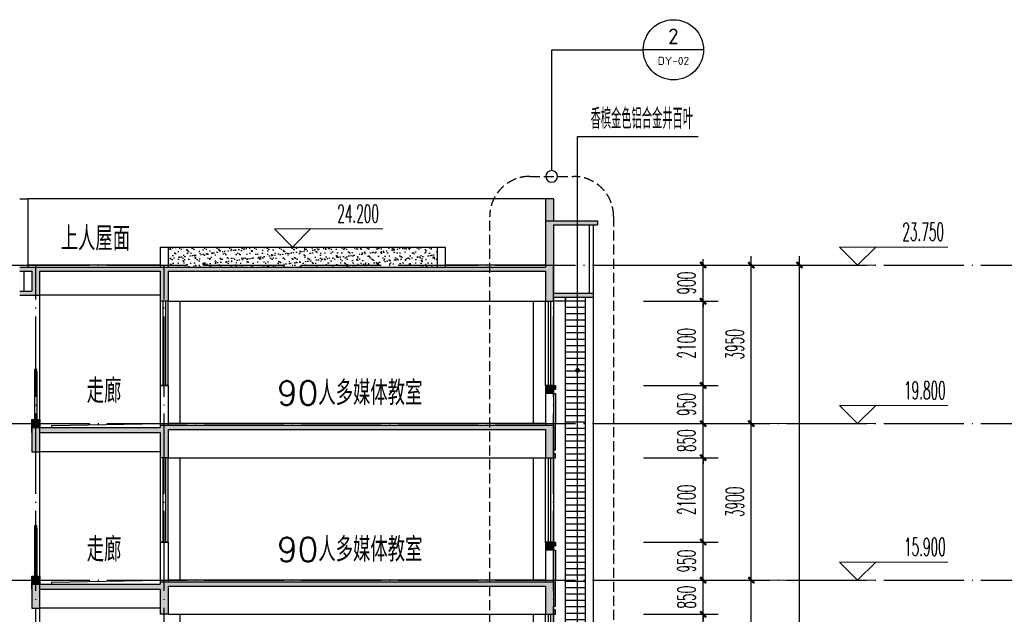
# Model space of a CAD drawing. Extents: x 1779708 to 7299578, y -1121471 to 88434.
# Tile 610 of 656: x 5671346 to 5695880, y -990508 to -975695. Entities that reach past the tile are written whole.
import ezdxf
from ezdxf.enums import TextEntityAlignment as Align

# ---------------------------------------------------------------- set-up
doc = ezdxf.new("R2010")
doc.units = 0
doc.header["$LTSCALE"] = 1000
doc.header["$MEASUREMENT"] = 0
doc.linetypes.add('DASH', pattern=[0.35, 0.25, -0.1])
doc.linetypes.add('DOTE', pattern=[2.42, 2, -0.2, 0.02, -0.2])
doc.layers.get('0').update_dxf_attribs({"linetype": 'CONTINUOUS'})
doc.layers.get('Defpoints').update_dxf_attribs({"linetype": 'CONTINUOUS'})
doc.layers.add('DIM_ELEV', color=3, linetype='CONTINUOUS', lineweight=13)
for name, color, linetype in [('DIM_IDEN', 3, 'CONTINUOUS'), ('DIM_LEAD', 3, 'CONTINUOUS'), ('DOTE', 1, 'DOTE'), ('PUB_DIM', 3, 'CONTINUOUS'), ('PUB_TEXT', 7, 'CONTINUOUS'), ('SPACE', 7, 'CONTINUOUS'), ('WALL', 255, 'CONTINUOUS'), ('WINDOW', 2, 'CONTINUOUS'), ('可见线', 6, 'CONTINUOUS'), ('栏杆', 6, 'CONTINUOUS'), ('立面中线', 140, 'CONTINUOUS'), ('立面细线', 114, 'CONTINUOUS')]:
    doc.layers.add(name, color=color, linetype=linetype)
doc.styles.add('_TCH_DIM', font='SIMPLEX.shx', dxfattribs={"width": 0.7, "bigfont": 'GBCBIG.shx'})
doc.styles.add('_TCH_DIM_T3', font='SIMPLEX.shx', dxfattribs={"width": 0.494118, "bigfont": 'GBCBIG.shx'})
doc.styles.add('_TCH_SPACE', font='SIMPLEX', dxfattribs={"height": 5, "bigfont": 'GBCBIG'})
doc.styles.get("Standard").update_dxf_attribs({"font": 'GBENOR', "bigfont": 'GBCBIG'})
doc.dimstyles.new('_TCH_ARCH&&150', dxfattribs={"dimtxt": 446.25, "dimasz": 150, "dimexe": 375, "dimexo": 450, "dimgap": 189.375, "dimtad": 1, "dimdec": 0, "dimzin": 0, "dimdsep": 46, "dimtxsty": '_TCH_DIM_T3', "dimblk": 'ARCHTICK', "dimcen": 0.09, "dimdle": 225, "dimclrt": 7, "dimazin": 2, "dimtfac": 1, "dimtdec": 0, "dimtix": 1, "dimtmove": 2, "dimatfit": 3, "dimfxl": 250, "dimtolj": 1, "dimtzin": 0, "dimarcsym": 0})

# ---------------------------------------------------------------- blocks, each defined once
blk = doc.blocks.new('_ArchTick')
at = {"color": 0, "linetype": 'ByBlock', "const_width": 0.4}
blk.add_lwpolyline([(-0.5, -0.5), (0.5, 0.5)], dxfattribs=at)
blk = doc.blocks.new('*D3807')
at = {"layer": 'Defpoints', "color": 0, "transparency": 16777216}
for p in [(5688843, -981808), (5690776, -981808), (5688843, -1005558)]:
    blk.add_point(p, dxfattribs=at)
at = {"layer": 'PUB_DIM', "color": 0, "lineweight": -2, "transparency": 16777216}
for p, q in [((5690776, -1005783), (5690776, -981583)), ((5689293, -981808), (5691151, -981808)), ((5689293, -1005558), (5691151, -1005558))]:
    blk.add_line(p, q, dxfattribs=at)
at = {"layer": 'PUB_DIM', "color": 0, "lineweight": -2, "transparency": 16777216, "xscale": 150, "yscale": 150, "zscale": 150}
for p, rotation in [((5690776, -981808), 90), ((5690776, -1005558), 270)]:
    blk.add_blockref('_ArchTick', p, dxfattribs=dict(at, rotation=rotation))
at = {"layer": 'PUB_DIM', "color": 7, "transparency": 16777216, "insert": (5690363, -993683), "char_height": 446.2, "attachment_point": 5, "rotation": 90, "style": '_TCH_DIM_T3'}
blk.add_mtext('\\A1;23750', dxfattribs=at)
blk = doc.blocks.new('*D3812')
at = {"layer": 'Defpoints', "color": 0, "transparency": 16777216}
for p in [(5687643, -989658), (5689576, -989658), (5687643, -993558)]:
    blk.add_point(p, dxfattribs=at)
at = {"layer": 'PUB_DIM', "color": 0, "lineweight": -2, "transparency": 16777216}
for p, q in [((5689576, -993783), (5689576, -989433)), ((5688093, -989658), (5689951, -989658)), ((5688093, -993558), (5689951, -993558))]:
    blk.add_line(p, q, dxfattribs=at)
at = {"layer": 'PUB_DIM', "color": 0, "lineweight": -2, "transparency": 16777216, "xscale": 150, "yscale": 150, "zscale": 150}
for p, rotation in [((5689576, -989658), 90), ((5689576, -993558), 270)]:
    blk.add_blockref('_ArchTick', p, dxfattribs=dict(at, rotation=rotation))
at = {"layer": 'PUB_DIM', "color": 7, "transparency": 16777216, "insert": (5689163, -991608), "char_height": 446.2, "attachment_point": 5, "rotation": 90, "style": '_TCH_DIM_T3'}
blk.add_mtext('\\A1;3900', dxfattribs=at)
blk = doc.blocks.new('*D3813')
at = {"layer": 'Defpoints', "color": 0, "transparency": 16777216}
for p in [(5687643, -985758), (5689576, -985758), (5687643, -989658)]:
    blk.add_point(p, dxfattribs=at)
at = {"layer": 'PUB_DIM', "color": 0, "lineweight": -2, "transparency": 16777216}
for p, q in [((5689576, -989883), (5689576, -985533)), ((5688093, -985758), (5689951, -985758)), ((5688093, -989658), (5689951, -989658))]:
    blk.add_line(p, q, dxfattribs=at)
at = {"layer": 'PUB_DIM', "color": 0, "lineweight": -2, "transparency": 16777216, "xscale": 150, "yscale": 150, "zscale": 150}
for p, rotation in [((5689576, -985758), 90), ((5689576, -989658), 270)]:
    blk.add_blockref('_ArchTick', p, dxfattribs=dict(at, rotation=rotation))
at = {"layer": 'PUB_DIM', "color": 7, "transparency": 16777216, "insert": (5689163, -987708), "char_height": 446.2, "attachment_point": 5, "rotation": 90, "style": '_TCH_DIM_T3'}
blk.add_mtext('\\A1;3900', dxfattribs=at)
blk = doc.blocks.new('*D3814')
at = {"layer": 'Defpoints', "color": 0, "transparency": 16777216}
for p in [(5687643, -981808), (5689576, -981808), (5687643, -985758)]:
    blk.add_point(p, dxfattribs=at)
at = {"layer": 'PUB_DIM', "color": 0, "lineweight": -2, "transparency": 16777216}
for p, q in [((5689576, -985983), (5689576, -981583)), ((5688093, -981808), (5689951, -981808)), ((5688093, -985758), (5689951, -985758))]:
    blk.add_line(p, q, dxfattribs=at)
at = {"layer": 'PUB_DIM', "color": 0, "lineweight": -2, "transparency": 16777216, "xscale": 150, "yscale": 150, "zscale": 150}
for p, rotation in [((5689576, -981808), 90), ((5689576, -985758), 270)]:
    blk.add_blockref('_ArchTick', p, dxfattribs=dict(at, rotation=rotation))
at = {"layer": 'PUB_DIM', "color": 7, "transparency": 16777216, "insert": (5689163, -983783), "char_height": 446.2, "attachment_point": 5, "rotation": 90, "style": '_TCH_DIM_T3'}
blk.add_mtext('\\A1;3950', dxfattribs=at)
blk = doc.blocks.new('*D3826')
at = {"layer": 'Defpoints', "color": 0, "transparency": 16777216}
for p in [(5686443, -990508), (5688376, -990508), (5686443, -992608)]:
    blk.add_point(p, dxfattribs=at)
at = {"layer": 'PUB_DIM', "color": 0, "lineweight": -2, "transparency": 16777216}
for p, q in [((5688376, -992833), (5688376, -990283)), ((5686893, -990508), (5688751, -990508)), ((5686893, -992608), (5688751, -992608))]:
    blk.add_line(p, q, dxfattribs=at)
at = {"layer": 'PUB_DIM', "color": 0, "lineweight": -2, "transparency": 16777216, "xscale": 150, "yscale": 150, "zscale": 150}
for p, rotation in [((5688376, -990508), 90), ((5688376, -992608), 270)]:
    blk.add_blockref('_ArchTick', p, dxfattribs=dict(at, rotation=rotation))
at = {"layer": 'PUB_DIM', "color": 7, "transparency": 16777216, "insert": (5687963, -991558), "char_height": 446.2, "attachment_point": 5, "rotation": 90, "style": '_TCH_DIM_T3'}
blk.add_mtext('\\A1;2100', dxfattribs=at)
blk = doc.blocks.new('*D3827')
at = {"layer": 'Defpoints', "color": 0, "transparency": 16777216}
for p in [(5686443, -989658), (5688376, -989658), (5686443, -990508)]:
    blk.add_point(p, dxfattribs=at)
at = {"layer": 'PUB_DIM', "color": 0, "lineweight": -2, "transparency": 16777216}
for p, q in [((5686893, -989658), (5688751, -989658)), ((5688376, -989658), (5688376, -989508)), ((5688376, -990508), (5688376, -989658)), ((5686893, -990508), (5688751, -990508)), ((5688376, -990508), (5688376, -990658))]:
    blk.add_line(p, q, dxfattribs=at)
at = {"layer": 'PUB_DIM', "color": 0, "lineweight": -2, "transparency": 16777216, "xscale": 150, "yscale": 150, "zscale": 150}
for p, rotation in [((5688376, -989658), 270), ((5688376, -990508), 90)]:
    blk.add_blockref('_ArchTick', p, dxfattribs=dict(at, rotation=rotation))
at = {"layer": 'PUB_DIM', "color": 7, "transparency": 16777216, "insert": (5687963, -990083), "char_height": 446.2, "attachment_point": 5, "rotation": 90, "style": '_TCH_DIM_T3'}
blk.add_mtext('\\A1;850', dxfattribs=at)
blk = doc.blocks.new('*D3828')
at = {"layer": 'Defpoints', "color": 0, "transparency": 16777216}
for p in [(5686443, -988708), (5688376, -988708), (5686443, -989658)]:
    blk.add_point(p, dxfattribs=at)
at = {"layer": 'PUB_DIM', "color": 0, "lineweight": -2, "transparency": 16777216}
for p, q in [((5688376, -989883), (5688376, -988483)), ((5686893, -988708), (5688751, -988708)), ((5686893, -989658), (5688751, -989658))]:
    blk.add_line(p, q, dxfattribs=at)
at = {"layer": 'PUB_DIM', "color": 0, "lineweight": -2, "transparency": 16777216, "xscale": 150, "yscale": 150, "zscale": 150}
for p, rotation in [((5688376, -988708), 90), ((5688376, -989658), 270)]:
    blk.add_blockref('_ArchTick', p, dxfattribs=dict(at, rotation=rotation))
at = {"layer": 'PUB_DIM', "color": 7, "transparency": 16777216, "insert": (5687963, -989183), "char_height": 446.2, "attachment_point": 5, "rotation": 90, "style": '_TCH_DIM_T3'}
blk.add_mtext('\\A1;950', dxfattribs=at)
blk = doc.blocks.new('*D3829')
at = {"layer": 'Defpoints', "color": 0, "transparency": 16777216}
for p in [(5686443, -986608), (5688376, -986608), (5686443, -988708)]:
    blk.add_point(p, dxfattribs=at)
at = {"layer": 'PUB_DIM', "color": 0, "lineweight": -2, "transparency": 16777216}
for p, q in [((5688376, -988933), (5688376, -986383)), ((5686893, -986608), (5688751, -986608)), ((5686893, -988708), (5688751, -988708))]:
    blk.add_line(p, q, dxfattribs=at)
at = {"layer": 'PUB_DIM', "color": 0, "lineweight": -2, "transparency": 16777216, "xscale": 150, "yscale": 150, "zscale": 150}
for p, rotation in [((5688376, -986608), 90), ((5688376, -988708), 270)]:
    blk.add_blockref('_ArchTick', p, dxfattribs=dict(at, rotation=rotation))
at = {"layer": 'PUB_DIM', "color": 7, "transparency": 16777216, "insert": (5687963, -987658), "char_height": 446.2, "attachment_point": 5, "rotation": 90, "style": '_TCH_DIM_T3'}
blk.add_mtext('\\A1;2100', dxfattribs=at)
blk = doc.blocks.new('*D3830')
at = {"layer": 'Defpoints', "color": 0, "transparency": 16777216}
for p in [(5686443, -985758), (5688376, -985758), (5686443, -986608)]:
    blk.add_point(p, dxfattribs=at)
at = {"layer": 'PUB_DIM', "color": 0, "lineweight": -2, "transparency": 16777216}
for p, q in [((5686893, -985758), (5688751, -985758)), ((5688376, -985758), (5688376, -985608)), ((5688376, -986608), (5688376, -985758)), ((5686893, -986608), (5688751, -986608)), ((5688376, -986608), (5688376, -986758))]:
    blk.add_line(p, q, dxfattribs=at)
at = {"layer": 'PUB_DIM', "color": 0, "lineweight": -2, "transparency": 16777216, "xscale": 150, "yscale": 150, "zscale": 150}
for p, rotation in [((5688376, -985758), 270), ((5688376, -986608), 90)]:
    blk.add_blockref('_ArchTick', p, dxfattribs=dict(at, rotation=rotation))
at = {"layer": 'PUB_DIM', "color": 7, "transparency": 16777216, "insert": (5687963, -986183), "char_height": 446.2, "attachment_point": 5, "rotation": 90, "style": '_TCH_DIM_T3'}
blk.add_mtext('\\A1;850', dxfattribs=at)
blk = doc.blocks.new('*D3831')
at = {"layer": 'Defpoints', "color": 0, "transparency": 16777216}
for p in [(5686443, -984808), (5688376, -984808), (5686443, -985758)]:
    blk.add_point(p, dxfattribs=at)
at = {"layer": 'PUB_DIM', "color": 0, "lineweight": -2, "transparency": 16777216}
for p, q in [((5688376, -985983), (5688376, -984583)), ((5686893, -984808), (5688751, -984808)), ((5686893, -985758), (5688751, -985758))]:
    blk.add_line(p, q, dxfattribs=at)
at = {"layer": 'PUB_DIM', "color": 0, "lineweight": -2, "transparency": 16777216, "xscale": 150, "yscale": 150, "zscale": 150}
for p, rotation in [((5688376, -984808), 90), ((5688376, -985758), 270)]:
    blk.add_blockref('_ArchTick', p, dxfattribs=dict(at, rotation=rotation))
at = {"layer": 'PUB_DIM', "color": 7, "transparency": 16777216, "insert": (5687963, -985283), "char_height": 446.2, "attachment_point": 5, "rotation": 90, "style": '_TCH_DIM_T3'}
blk.add_mtext('\\A1;950', dxfattribs=at)
blk = doc.blocks.new('*D3832')
at = {"layer": 'Defpoints', "color": 0, "transparency": 16777216}
for p in [(5686443, -982708), (5688376, -982708), (5686443, -984808)]:
    blk.add_point(p, dxfattribs=at)
at = {"layer": 'PUB_DIM', "color": 0, "lineweight": -2, "transparency": 16777216}
for p, q in [((5688376, -985033), (5688376, -982483)), ((5686893, -982708), (5688751, -982708)), ((5686893, -984808), (5688751, -984808))]:
    blk.add_line(p, q, dxfattribs=at)
at = {"layer": 'PUB_DIM', "color": 0, "lineweight": -2, "transparency": 16777216, "xscale": 150, "yscale": 150, "zscale": 150}
for p, rotation in [((5688376, -982708), 90), ((5688376, -984808), 270)]:
    blk.add_blockref('_ArchTick', p, dxfattribs=dict(at, rotation=rotation))
at = {"layer": 'PUB_DIM', "color": 7, "transparency": 16777216, "insert": (5687963, -983758), "char_height": 446.2, "attachment_point": 5, "rotation": 90, "style": '_TCH_DIM_T3'}
blk.add_mtext('\\A1;2100', dxfattribs=at)
blk = doc.blocks.new('*D3833')
at = {"layer": 'Defpoints', "color": 0, "transparency": 16777216}
for p in [(5686443, -981808), (5688376, -981808), (5686443, -982708)]:
    blk.add_point(p, dxfattribs=at)
at = {"layer": 'PUB_DIM', "color": 0, "lineweight": -2, "transparency": 16777216}
for p, q in [((5686893, -981808), (5688751, -981808)), ((5688376, -981808), (5688376, -981658)), ((5688376, -982708), (5688376, -981808)), ((5686893, -982708), (5688751, -982708)), ((5688376, -982708), (5688376, -982858))]:
    blk.add_line(p, q, dxfattribs=at)
at = {"layer": 'PUB_DIM', "color": 0, "lineweight": -2, "transparency": 16777216, "xscale": 150, "yscale": 150, "zscale": 150}
for p, rotation in [((5688376, -981808), 270), ((5688376, -982708), 90)]:
    blk.add_blockref('_ArchTick', p, dxfattribs=dict(at, rotation=rotation))
at = {"layer": 'PUB_DIM', "color": 7, "transparency": 16777216, "insert": (5687963, -982258), "char_height": 446.2, "attachment_point": 5, "rotation": 90, "style": '_TCH_DIM_T3'}
blk.add_mtext('\\A1;900', dxfattribs=at)

msp = doc.modelspace()

# ---------------------------------------------------------------- hatches: boundary and pattern name
at = {"layer": 'WALL'}
for points in [[(5684446.1, -980708.3), (5684646.1, -980708.3), (5684646.1, -980158.3), (5684446.1, -980158.3)], [(5675046.1, -981958.3), (5684446.1, -981958.3), (5684446.1, -982708.3), (5684646.1, -982708.3), (5684646.1, -982608.3), (5684946.1, -982608.3), (5685646.1, -982608.3), (5685646.1, -982508.3), (5684646.1, -982508.3), (5684646.1, -980808.3), (5685746.1, -980808.3), (5685746.1, -980708.3), (5684446.1, -980708.3), (5684446.1, -981858.3), (5671346.1, -981858.3), (5671346.1, -981958.3), (5671646.1, -981958.3), (5671646.1, -982458.3), (5671346.1, -982458.3), (5671346.1, -982558.3), (5671846.1, -982558.3), (5671846.1, -981958.3), (5674846.1, -981958.3), (5674846.1, -982708.3), (5675046.1, -982708.3)], [(5671846.1, -985658.3), (5671646.1, -985658.3), (5671646.1, -985858.3), (5671846.1, -985858.3)], [(5671646.1, -986458.3), (5671846.1, -986458.3), (5671846.1, -985978.3), (5674846.1, -985978.3), (5674846.1, -986608.3), (5675046.1, -986608.3), (5675046.1, -985908.3), (5684446.1, -985908.3), (5684446.1, -986608.3), (5684646.1, -986608.3), (5684646.1, -985808.3), (5674846.1, -985808.3), (5674846.1, -985858.3), (5671646.1, -985858.3)], [(5671846.1, -989558.3), (5671646.1, -989558.3), (5671646.1, -989758.3), (5671846.1, -989758.3)], [(5671646.1, -990358.3), (5671846.1, -990358.3), (5671846.1, -989878.3), (5674846.1, -989878.3), (5674846.1, -990508.3), (5675046.1, -990508.3), (5675046.1, -989808.3), (5684446.1, -989808.3), (5684446.1, -990508.3), (5684646.1, -990508.3), (5684646.1, -989708.3), (5674846.1, -989708.3), (5674846.1, -989758.3), (5671646.1, -989758.3)]]:
    msp.add_hatch(color=256, dxfattribs=at).paths.add_polyline_path(points)
h = msp.add_hatch(color=256, dxfattribs=at)
h.paths.add_polyline_path([(5684646.1, -984808.3), (5684446.1, -984808.3), (5684446.1, -985008.3), (5684646.1, -985008.3)])
h.paths.add_polyline_path([(5684696.1, -984808.3), (5684646.1, -984808.3), (5684646.1, -984908.3), (5684696.1, -984908.3)])
h = msp.add_hatch(color=256, dxfattribs=at)
h.paths.add_polyline_path([(5684696.1, -985808.3), (5684646.1, -985808.3), (5684646.1, -986408.3), (5684696.1, -986408.3)])
h.paths.add_polyline_path([(5684696.1, -986508.3), (5684646.1, -986508.3), (5684646.1, -986608.3), (5684696.1, -986608.3)])
h = msp.add_hatch(color=256, dxfattribs=at)
h.paths.add_polyline_path([(5684646.1, -988708.3), (5684446.1, -988708.3), (5684446.1, -988908.3), (5684646.1, -988908.3)])
h.paths.add_polyline_path([(5684696.1, -988708.3), (5684646.1, -988708.3), (5684646.1, -988808.3), (5684696.1, -988808.3)])
h = msp.add_hatch(color=256, dxfattribs=at)
h.paths.add_polyline_path([(5684696.1, -989708.3), (5684646.1, -989708.3), (5684646.1, -990308.3), (5684696.1, -990308.3)])
h.paths.add_polyline_path([(5684696.1, -990408.3), (5684646.1, -990408.3), (5684646.1, -990508.3), (5684696.1, -990508.3)])
at = {"layer": '立面细线'}
h = msp.add_hatch(dxfattribs=at)
h.set_pattern_fill('砂灰土', color=256, scale=50, style=0)
h.set_pattern_definition([(37.5, (-178620.88, -3328.6), (-6.299336, 192.682377), [0, -152, 0, -170, 0, -162.5]), (7.5, (-178620.88, -3328.6), (176.97767, 282.214607), [0, -82, 0, -137, 0, -52.5]), (327.5, (-178743.88, -3328.6), (311.414186, 0.5659054), [0, -50, 0, -180, 0, -235]), (317.5, (-178743.88, -3328.6), (300.61266, 87.767556), [0, -25, 0, -118, 0, -135])])
h.paths.add_polyline_path([(5675046.1, -981358.3), (5681746.1, -981358.3), (5681746.1, -981858.3), (5675046.1, -981858.3)])
h = msp.add_hatch(dxfattribs=at)
h.set_pattern_fill('ANSI31', color=256, scale=100, angle=135, style=0)
h.set_pattern_definition([(7e-15, (11463335.4, 496534.65), (1e-14, -158.75), [])])
h.paths.add_polyline_path([(5684946.1, -982608.3), (5685446.1, -982608.3), (5685446.1, -996608.3), (5684946.1, -996608.3)])

# ---------------------------------------------------------------- linework, layer by layer
at = {"layer": 'DIM_ELEV'}
for p, q in [((5678146.1, -981358.3), (5677696.1, -980908.3)), ((5677696.1, -980908.3), (5680396.1, -980908.3)), ((5678146.1, -981358.3), (5678596.1, -980908.3)), ((5675671.1, -981358.3), (5678596.1, -981358.3)), ((5692225.6, -981808.3), (5691775.6, -981358.3)), ((5691775.6, -981358.3), (5694475.6, -981358.3)), ((5692225.6, -981808.3), (5692675.6, -981358.3)), ((5689750.6, -981808.3), (5692675.6, -981808.3)), ((5692225.6, -985758.3), (5691775.6, -985308.3)), ((5691775.6, -985308.3), (5694475.6, -985308.3)), ((5692225.6, -985758.3), (5692675.6, -985308.3)), ((5689750.6, -985758.3), (5692675.6, -985758.3)), ((5692225.6, -989658.3), (5691775.6, -989208.3)), ((5691775.6, -989208.3), (5694475.6, -989208.3)), ((5692225.6, -989658.3), (5692675.6, -989208.3)), ((5689750.6, -989658.3), (5692675.6, -989658.3))]:
    msp.add_line(p, q, dxfattribs=at)
at = {"layer": 'DIM_IDEN'}
for p, q in [((5684601.8, -976444.6), (5686885.1, -976444.6)), ((5684601.8, -979453.9), (5684601.8, -976444.6)), ((5688385.1, -976444.6), (5686885.1, -976444.6))]:
    msp.add_line(p, q, dxfattribs=at)
at = {"layer": 'DIM_IDEN', "linetype": 'DASH'}
msp.add_lwpolyline([(5685145.6, -1007152.6), (5684057.9, -1007152.6, -0.4142136), (5683057.9, -1006152.6), (5683057.9, -980598.4, -0.4142136), (5684057.9, -979598.4), (5685145.6, -979598.4, -0.4142136), (5686145.6, -980598.4), (5686145.6, -1006152.6, -0.4142136)], format="xyb", close=True, dxfattribs=at)
at = {"layer": 'DIM_IDEN'}
msp.add_lwpolyline([(5684746.2, -979598.4, 1), (5684457.3, -979598.4, 1)], format="xyb", close=True, dxfattribs=at)
msp.add_circle((5687635.1, -976444.6), 750, dxfattribs=at)
at = {"layer": 'DIM_LEAD'}
for p, q in [((5685248.8, -984430.9), (5685248.8, -978604.8)), ((5685248.8, -1003333.5), (5685248.8, -978604.8)), ((5685248.8, -978604.8), (5688254.5, -978604.8))]:
    msp.add_line(p, q, dxfattribs=at)
at = {"layer": 'DIM_LEAD', "const_width": 60}
msp.add_lwpolyline([(5685248.8, -984460.9, 1), (5685248.8, -984400.9, 1)], format="xyb", close=True, dxfattribs=at)
at = {"layer": 'DOTE'}
for p, q in [((5627535.8, -981808.3), (5777756.3, -981808.3)), ((5671746.1, -1006867.3), (5671746.1, -981808.3)), ((5674946.1, -1006867.3), (5674946.1, -981808.3)), ((5684646.1, -1006867.3), (5684646.1, -981808.3)), ((5627535.8, -985758.3), (5777756.3, -985758.3)), ((5627535.8, -989658.3), (5777756.3, -989658.3))]:
    msp.add_line(p, q, dxfattribs=at)
at = {"layer": 'WALL'}
for p, q in [((5671346.1, -980158.3), (5671546.1, -980158.3)), ((5671546.1, -980158.3), (5671546.1, -981858.3)), ((5684446.1, -980158.3), (5684446.1, -981858.3)), ((5684646.1, -980158.3), (5684446.1, -980158.3)), ((5684646.1, -980158.3), (5684646.1, -980708.3)), ((5684446.1, -980708.3), (5685746.1, -980708.3)), ((5684646.1, -980808.3), (5684646.1, -982508.3)), ((5684646.1, -980808.3), (5685746.1, -980808.3)), ((5685546.1, -982508.3), (5685546.1, -980808.3)), ((5685646.1, -982608.3), (5685646.1, -980808.3)), ((5685746.1, -980708.3), (5685746.1, -980808.3)), ((5674846.1, -981358.3), (5674846.1, -981858.3)), ((5674846.1, -981358.3), (5675046.1, -981358.3)), ((5675046.1, -981358.3), (5675046.1, -981858.3)), ((5681746.1, -981358.3), (5681746.1, -981858.3)), ((5681746.1, -981358.3), (5681946.1, -981358.3)), ((5681946.1, -981358.3), (5681946.1, -981858.3)), ((5671346.1, -981858.3), (5684446.1, -981858.3)), ((5671346.1, -981958.3), (5671646.1, -981958.3)), ((5671446.1, -981958.3), (5671446.1, -982458.3)), ((5671846.1, -981958.3), (5674846.1, -981958.3)), ((5674846.1, -981958.3), (5674846.1, -982708.3)), ((5675046.1, -981958.3), (5675046.1, -982708.3)), ((5675046.1, -981958.3), (5684446.1, -981958.3)), ((5684446.1, -981958.3), (5684446.1, -982708.3)), ((5671346.1, -982458.3), (5671646.1, -982458.3)), ((5684646.1, -982508.3), (5685646.1, -982508.3)), ((5675046.1, -982708.3), (5674846.1, -982708.3)), ((5684446.1, -982708.3), (5684646.1, -982708.3)), ((5684646.1, -982608.3), (5684646.1, -982708.3)), ((5684646.1, -982608.3), (5685646.1, -982608.3)), ((5674846.1, -984808.3), (5674846.1, -985858.3)), ((5675046.1, -984808.3), (5674846.1, -984808.3)), ((5675046.1, -984808.3), (5675046.1, -985808.3)), ((5684446.1, -984808.3), (5684446.1, -985808.3)), ((5684446.1, -984808.3), (5684646.1, -984808.3)), ((5684646.1, -985008.3), (5684446.1, -985008.3)), ((5684646.1, -984808.3), (5684646.1, -986608.3)), ((5671646.1, -985658.3), (5671846.1, -985658.3)), ((5671646.1, -985978.3), (5671646.1, -985658.3)), ((5671846.1, -985658.3), (5671846.1, -985858.3)), ((5671646.1, -985858.3), (5674846.1, -985858.3)), ((5671846.1, -985978.3), (5674846.1, -985978.3)), ((5684646.1, -985808.3), (5674846.1, -985808.3)), ((5674846.1, -985978.3), (5674846.1, -986608.3)), ((5675046.1, -985908.3), (5675046.1, -986608.3)), ((5675046.1, -985908.3), (5684446.1, -985908.3)), ((5684446.1, -985908.3), (5684446.1, -986608.3)), ((5675046.1, -986608.3), (5674846.1, -986608.3)), ((5684446.1, -986608.3), (5684646.1, -986608.3)), ((5674846.1, -988708.3), (5674846.1, -989758.3)), ((5675046.1, -988708.3), (5674846.1, -988708.3)), ((5675046.1, -988708.3), (5675046.1, -989708.3)), ((5684446.1, -988708.3), (5684446.1, -989708.3)), ((5684446.1, -988708.3), (5684646.1, -988708.3)), ((5684446.1, -988708.3), (5684646.1, -988708.3)), ((5684646.1, -988708.3), (5684446.1, -988708.3)), ((5684646.1, -988708.3), (5684646.1, -990508.3)), ((5684646.1, -988908.3), (5684446.1, -988908.3)), ((5671646.1, -989558.3), (5671846.1, -989558.3)), ((5671646.1, -989878.3), (5671646.1, -989558.3)), ((5671846.1, -989558.3), (5671846.1, -989758.3)), ((5684646.1, -989708.3), (5674846.1, -989708.3)), ((5671646.1, -989758.3), (5674846.1, -989758.3)), ((5671846.1, -989878.3), (5674846.1, -989878.3)), ((5674846.1, -989878.3), (5674846.1, -990508.3)), ((5675046.1, -989808.3), (5675046.1, -990508.3)), ((5675046.1, -989808.3), (5684446.1, -989808.3)), ((5684446.1, -989808.3), (5684446.1, -990508.3)), ((5675046.1, -990508.3), (5674846.1, -990508.3)), ((5684446.1, -990508.3), (5684646.1, -990508.3))]:
    msp.add_line(p, q, dxfattribs=at)
for points in [[(5671346.1, -982558.3), (5671846.1, -982558.3), (5671846.1, -981958.3)], [(5671646.1, -981958.3), (5671646.1, -982458.3)], [(5684646.1, -984808.3), (5684696.1, -984808.3), (5684696.1, -984908.3), (5684646.1, -984908.3), (5684646.1, -985008.3), (5684696.1, -985008.3), (5684696.1, -985758.3)], [(5684646.1, -986608.3), (5684696.1, -986608.3), (5684696.1, -986508.3), (5684646.1, -986508.3), (5684646.1, -986408.3), (5684696.1, -986408.3), (5684696.1, -985758.3)], [(5671846.1, -985858.3), (5671646.1, -985858.3), (5671646.1, -986458.3), (5671846.1, -986458.3), (5671846.1, -985978.3)], [(5684646.1, -988708.3), (5684696.1, -988708.3), (5684696.1, -988808.3), (5684646.1, -988808.3), (5684646.1, -988908.3), (5684696.1, -988908.3), (5684696.1, -989658.3)], [(5684646.1, -990508.3), (5684696.1, -990508.3), (5684696.1, -990408.3), (5684646.1, -990408.3), (5684646.1, -990308.3), (5684696.1, -990308.3), (5684696.1, -989658.3)], [(5671846.1, -989758.3), (5671646.1, -989758.3), (5671646.1, -990358.3), (5671846.1, -990358.3), (5671846.1, -989878.3)]]:
    msp.add_lwpolyline(points, dxfattribs=at)
msp.add_lwpolyline([(5684646.1, -982608.3), (5684946.1, -982608.3), (5684946.1, -982708.3), (5684646.1, -982708.3)], close=True, dxfattribs=at)
at = {"layer": 'WINDOW'}
for p, q in [((5674916.1, -982708.3), (5674916.1, -984808.3)), ((5674976.1, -982708.3), (5674976.1, -984808.3)), ((5684516.1, -982708.3), (5684516.1, -984808.3)), ((5684576.1, -982708.3), (5684576.1, -984808.3)), ((5674916.1, -986608.3), (5674916.1, -988708.3)), ((5674976.1, -986608.3), (5674976.1, -988708.3)), ((5684516.1, -986608.3), (5684516.1, -988708.3)), ((5684576.1, -986608.3), (5684576.1, -988708.3)), ((5684516.1, -990508.3), (5684516.1, -992608.3)), ((5684576.1, -990508.3), (5684576.1, -992608.3))]:
    msp.add_line(p, q, dxfattribs=at)
for points in [[(5675046.1, -982708.3), (5674846.1, -982708.3), (5674846.1, -984808.3), (5675046.1, -984808.3)], [(5684446.1, -982708.3), (5684646.1, -982708.3), (5684646.1, -984808.3), (5684446.1, -984808.3)], [(5675046.1, -986608.3), (5674846.1, -986608.3), (5674846.1, -988708.3), (5675046.1, -988708.3)], [(5684446.1, -986608.3), (5684646.1, -986608.3), (5684646.1, -988708.3), (5684446.1, -988708.3)], [(5684446.1, -990508.3), (5684646.1, -990508.3), (5684646.1, -992608.3), (5684446.1, -992608.3)]]:
    msp.add_lwpolyline(points, close=True, dxfattribs=at)
at = {"layer": '可见线'}
for p, q in [((5684946.1, -996608.3), (5684946.1, -982608.3)), ((5685446.1, -996608.3), (5685446.1, -982608.3)), ((5685646.1, -996608.3), (5685646.1, -982608.3))]:
    msp.add_line(p, q, dxfattribs=at)
for points in [[(5671716.1, -984458.3), (5671776.1, -984458.3), (5671776.1, -984408.3), (5671716.1, -984408.3)], [(5671716.1, -988358.3), (5671776.1, -988358.3), (5671776.1, -988308.3), (5671716.1, -988308.3)]]:
    msp.add_lwpolyline(points, close=True, dxfattribs=at)
at = {"layer": '栏杆'}
msp.add_line((5684446.1, -980158.3), (5671546.1, -980158.3), dxfattribs=at)
for points in [[(5671716.1, -984458.3), (5671716.1, -985658.3)], [(5671776.1, -984458.3), (5671776.1, -985658.3)], [(5671716.1, -988358.3), (5671716.1, -989558.3)], [(5671776.1, -988358.3), (5671776.1, -989558.3)]]:
    msp.add_lwpolyline(points, dxfattribs=at)
at = {"layer": '立面中线'}
for p, q in [((5671846.1, -1001458.3), (5671846.1, -981958.3)), ((5674846.1, -982558.3), (5671846.1, -982558.3)), ((5675046.1, -982708.3), (5684446.1, -982708.3)), ((5675346.1, -985758.3), (5675346.1, -982708.3)), ((5684146.1, -985758.3), (5684146.1, -982708.3)), ((5674846.1, -986458.3), (5671846.1, -986458.3)), ((5675046.1, -986608.3), (5684446.1, -986608.3)), ((5675346.1, -989658.3), (5675346.1, -986608.3)), ((5684146.1, -989658.3), (5684146.1, -986608.3)), ((5674846.1, -990358.3), (5671846.1, -990358.3)), ((5675046.1, -990508.3), (5684446.1, -990508.3)), ((5675346.1, -993558.3), (5675346.1, -990508.3)), ((5684146.1, -993558.3), (5684146.1, -990508.3))]:
    msp.add_line(p, q, dxfattribs=at)
for points in [[(5674846.1, -981808.3), (5671546.1, -981808.3)], [(5684446.1, -981808.3), (5681946.1, -981808.3)], [(5671846.1, -985858.3), (5672146.1, -985858.3), (5672146.1, -985808.3), (5674846.1, -985758.3)], [(5684446.1, -985758.3), (5675046.1, -985758.3)], [(5671846.1, -989758.3), (5672146.1, -989758.3), (5672146.1, -989708.3), (5674846.1, -989658.3)], [(5684446.1, -989658.3), (5675046.1, -989658.3)]]:
    msp.add_lwpolyline(points, dxfattribs=at)
at = {"layer": '立面细线'}
msp.add_line((5675046.1, -981358.3), (5681746.1, -981358.3), dxfattribs=at)

# ---------------------------------------------------------------- texts
at = {"layer": 'PUB_TEXT', "color": 7}
for s, height, width, p, p2 in [('2', 391.9, 0.995924, (5687505.8, -976305.8), (5687764.3, -976305.8)), ('DY-02', 201.87, 1.026321, (5687243.7, -976821.6), (5688026.5, -976821.6))]:
    msp.add_text(s, height=height, dxfattribs=dict(at, width=width)).set_placement(p, p2, align=Align.FIT)
at = {"layer": 'PUB_TEXT', "color": 7, "style": '_TCH_DIM'}
for s, height, width, p in [('香槟金色铝合金井百叶', 506.38, 0.7, (5685571.4, -978413.8)), ('24.200', 446.25, 0.494118, (5679259.1, -980750.8)), ('23.750', 446.25, 0.494118, (5693338.6, -981200.8)), ('19.800', 446.25, 0.494118, (5693380.6, -985150.8)), ('15.900', 446.25, 0.494118, (5693380.6, -989050.8))]:
    msp.add_text(s, height=height, dxfattribs=dict(at, width=width)).set_placement(p)
at = {"layer": 'SPACE', "style": '_TCH_SPACE'}
for s, p in [('上人屋面', (5672368.1, -981445.3)), ('走廊', (5673016.3, -985244.4)), ('90人多媒体教室', (5677759.4, -985294.4)), ('走廊', (5673016.3, -989194.4)), ('90人多媒体教室', (5677759.4, -989194.4))]:
    msp.add_text(s, height=600, dxfattribs=at).set_placement(p)

# ---------------------------------------------------------------- dimensions: what is measured, and where the dimension line sits
at = {"layer": 'PUB_DIM'}
for p1, p2, picture, middle in [((5687642.8, -985758.3), (5687642.8, -981808.3), '*D3814', (5689163.1, -983783.3)), ((5688842.8, -1005558.3), (5688842.8, -981808.3), '*D3807', (5690363.1, -993683.3)), ((5686442.8, -982708.3), (5686442.8, -981808.3), '*D3833', (5687963.1, -982258.3)), ((5686442.8, -984808.3), (5686442.8, -982708.3), '*D3832', (5687963.1, -983758.3)), ((5686442.8, -985758.3), (5686442.8, -984808.3), '*D3831', (5687963.1, -985283.3)), ((5687642.8, -989658.3), (5687642.8, -985758.3), '*D3813', (5689163.1, -987708.3)), ((5686442.8, -986608.3), (5686442.8, -985758.3), '*D3830', (5687963.1, -986183.3)), ((5686442.8, -988708.3), (5686442.8, -986608.3), '*D3829', (5687963.1, -987658.3)), ((5686442.8, -989658.3), (5686442.8, -988708.3), '*D3828', (5687963.1, -989183.3)), ((5687642.8, -993558.3), (5687642.8, -989658.3), '*D3812', (5689163.1, -991608.3)), ((5686442.8, -990508.3), (5686442.8, -989658.3), '*D3827', (5687963.1, -990083.3)), ((5686442.8, -992608.3), (5686442.8, -990508.3), '*D3826', (5687963.1, -991558.3))]:
    dim = msp.add_aligned_dim(p1=p1, p2=p2, distance=-1932.8, dimstyle='_TCH_ARCH&&150', dxfattribs=at)
    dim.commit()
    dim.dimension.update_dxf_attribs({"geometry": picture, "text_midpoint": middle})

doc.saveas('drawing.dxf')
